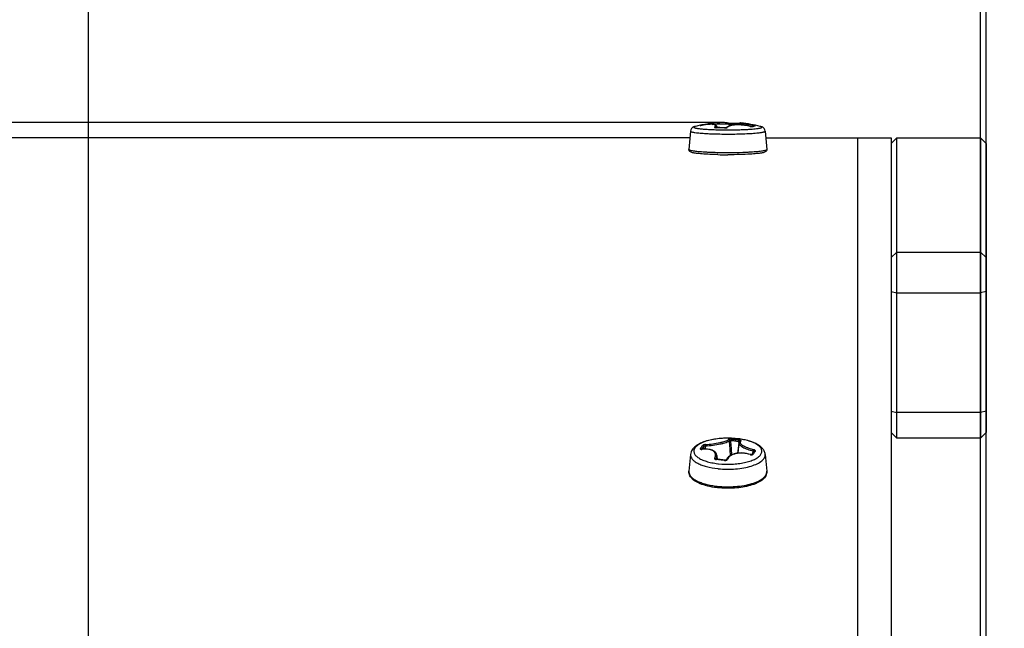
# Model space of a CAD drawing. Header units: millimetres. Extents: x 0 to 420, y 0 to 297.
# Tile 304 of 514: x 267.63 to 276.43, y 249.69 to 255.13. Entities that reach past the tile are written whole.
import ezdxf

# ---------------------------------------------------------------- set-up
doc = ezdxf.new("R2010")
doc.units = ezdxf.units.MM
doc.header["$LTSCALE"] = 23.1
doc.layers.get('0').update_dxf_attribs({"linetype": 'CONTINUOUS'})
doc.layers.add('DIM_PILOTEES', color=7, linetype='CONTINUOUS')
doc.styles.get("Standard").update_dxf_attribs({"font": 'txt', "width": 0.7})
doc.dimstyles.new('DIMSTYLE_1', dxfattribs={"dimtxt": 2.5, "dimasz": 3.5, "dimexe": 2, "dimexo": 0, "dimtad": 1, "dimdec": 0, "dimlfac": 10, "dimdsep": 46, "dimtxsty": 'Standard', "dimblk": '_FILLED', "dimblk1": '_FILLED', "dimblk2": '_FILLED', "dimcen": 0.09, "dimazin": 2, "dimtp": 1.2, "dimtm": 1.2, "dimtfac": 1, "dimtdec": 0, "dimtofl": 0, "dimtmove": 0, "dimatfit": 3, "dimldrblk": '_FILLED', "dimfxl": 0, "dimtolj": 1, "dimarcsym": 0})
doc.dimstyles.new('DIMSTYLE_3', dxfattribs={"dimtxt": 2.5, "dimasz": 3.5, "dimexe": 2, "dimexo": 0, "dimtad": 1, "dimdec": 0, "dimlfac": 10, "dimdsep": 46, "dimtxsty": 'Standard', "dimblk": '_FILLED', "dimblk1": '_FILLED', "dimblk2": '_FILLED', "dimcen": 0.09, "dimazin": 2, "dimtp": 0.3, "dimtm": 0.3, "dimtfac": 1, "dimtdec": 0, "dimtofl": 0, "dimtmove": 0, "dimatfit": 3, "dimldrblk": '_FILLED', "dimfxl": 0, "dimtolj": 1, "dimarcsym": 0})
doc.dimstyles.new('DIMSTYLE_4', dxfattribs={"dimtxt": 2.5, "dimasz": 3.5, "dimexe": 2, "dimexo": 0, "dimtad": 1, "dimdec": 0, "dimlfac": 10, "dimdsep": 46, "dimtxsty": 'Standard', "dimblk": '_FILLED', "dimblk1": '_FILLED', "dimblk2": '_FILLED', "dimcen": 0.09, "dimazin": 2, "dimtp": 0.8, "dimtm": 0.8, "dimtfac": 1, "dimtdec": 0, "dimtofl": 0, "dimtmove": 0, "dimatfit": 3, "dimldrblk": '_FILLED', "dimfxl": 0, "dimtolj": 1, "dimarcsym": 0})

# ---------------------------------------------------------------- blocks, each defined once
blk = doc.blocks.new('_FILLED')
at = {"color": 0, "linetype": 'ByBlock'}
blk.add_solid([(0, 0), (-1, 0.1429), (-1, -0.1429)], dxfattribs=at)
blk = doc.blocks.new('*D1')
at = {"layer": 'DIM_PILOTEES', "color": 2, "linetype": 'Continuous'}
for p, q in [((273.9153, 254.2086), (213.2201, 254.2086)), ((215.2201, 254.2086), (215.2201, 191.8279)), ((215.2201, 129.4471), (215.2201, 191.8279)), ((273.9407, 129.4471), (213.2201, 129.4471))]:
    blk.add_line(p, q, dxfattribs=at)
at = {"layer": 'DIM_PILOTEES', "color": 2, "linetype": 'Continuous', "xscale": 3.5, "yscale": 3.5, "zscale": 3.5}
for p, rotation in [((215.2201, 254.2086), 90), ((215.2201, 129.4471), 270)]:
    blk.add_blockref('_FILLED', p, dxfattribs=dict(at, rotation=rotation))
at = {"layer": 'DIM_PILOTEES', "color": 2, "linetype": 'Continuous', "insert": (212.0951, 191.6644), "char_height": 2.5, "width": 10.982143, "attachment_point": 2, "rotation": 90, "line_spacing_factor": 0.9}
blk.add_mtext('{\\ftxt;\\W0.0001;\\H0.0001;\\~}{\\ftxt;\\W2.9285714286;\\H2.5; }{\\ftxt;\\W0.0001;\\H0.0001;\\~}', dxfattribs=at)
blk = doc.blocks.new('*D3')
at = {"layer": 'DIM_PILOTEES', "color": 2, "linetype": 'Continuous'}
for p, q in [((268.2466, 226.4958), (268.2466, 267.8625)), ((276.2711, 203.1426), (276.2711, 267.8625)), ((268.2466, 265.8625), (257.526, 265.8625)), ((257.526, 265.8625), (272.2588, 265.8625)), ((283.7711, 265.8625), (272.2588, 265.8625)), ((276.2711, 265.8625), (283.7711, 265.8625))]:
    blk.add_line(p, q, dxfattribs=at)
at = {"layer": 'DIM_PILOTEES', "color": 2, "linetype": 'Continuous', "xscale": 3.5, "yscale": 3.5, "zscale": 3.5}
blk.add_blockref('_FILLED', (268.2466, 265.8625), dxfattribs=at)
at = {"layer": 'DIM_PILOTEES', "color": 2, "linetype": 'Continuous', "xscale": 3.5, "yscale": 3.5, "zscale": 3.5, "rotation": 180}
blk.add_blockref('_FILLED', (276.2711, 265.8625), dxfattribs=at)
at = {"layer": 'DIM_PILOTEES', "color": 2, "linetype": 'Continuous', "insert": (261.4546, 268.9875), "char_height": 2.5, "width": 5.892857, "attachment_point": 3, "line_spacing_factor": 0.9}
blk.add_mtext('{\\ftxt;\\W0.0001;\\H0.0001;\\~}{\\ftxt;\\W1.5714285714;\\H2.5; }{\\ftxt;\\W0.0001;\\H0.0001;\\~}', dxfattribs=at)
blk = doc.blocks.new('*D9')
at = {"layer": 'DIM_PILOTEES', "color": 2, "linetype": 'Continuous'}
for p, q in [((226.3883, 206.1532), (226.3883, 279.9641)), ((276.2211, 241.5579), (276.2211, 279.9641)), ((226.3883, 277.9641), (251.3047, 277.9641)), ((276.2211, 277.9641), (251.3047, 277.9641))]:
    blk.add_line(p, q, dxfattribs=at)
at = {"layer": 'DIM_PILOTEES', "color": 2, "linetype": 'Continuous', "xscale": 3.5, "yscale": 3.5, "zscale": 3.5, "rotation": 180}
blk.add_blockref('_FILLED', (226.3883, 277.9641), dxfattribs=at)
at = {"layer": 'DIM_PILOTEES', "color": 2, "linetype": 'Continuous', "xscale": 3.5, "yscale": 3.5, "zscale": 3.5}
blk.add_blockref('_FILLED', (276.2211, 277.9641), dxfattribs=at)
at = {"layer": 'DIM_PILOTEES', "color": 2, "linetype": 'Continuous', "insert": (253.158, 281.0891), "char_height": 2.5, "width": 8.839286, "attachment_point": 2, "line_spacing_factor": 0.9}
blk.add_mtext('{\\ftxt;\\W0.0001;\\H0.0001;\\~}{\\ftxt;\\W2.3571428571;\\H2.5; }{\\ftxt;\\W0.0001;\\H0.0001;\\~}', dxfattribs=at)

msp = doc.modelspace()

# ---------------------------------------------------------------- linework, layer by layer
at = {"color": 7, "linetype": 'Continuous'}
for p, q in [((273.6273, 254.1329), (273.613, 253.9695)), ((273.7202, 254.1832), (273.7273, 254.1843)), ((273.7301, 254.1848), (273.7302, 254.1848)), ((273.7364, 254.1893), (273.7332, 254.1888)), ((273.8574, 254.1632), (273.8582, 254.1636)), ((273.8582, 254.1632), (273.8575, 254.1632)), ((273.8639, 254.1637), (273.8582, 254.1636)), ((273.8629, 254.1728), (273.8629, 254.1729)), ((273.8629, 254.1729), (273.8639, 254.1637)), ((273.8952, 254.163), (273.8945, 254.163)), ((273.9315, 254.1616), (273.9323, 254.162)), ((273.9527, 254.1665), (273.9502, 254.1638)), ((273.9504, 254.1639), (273.9502, 254.1638)), ((273.9693, 254.202), (273.9692, 254.202)), ((273.9698, 254.2017), (273.9698, 254.2017)), ((273.9761, 254.1789), (273.9749, 254.1937)), ((273.9883, 254.1823), (273.9876, 254.1909)), ((274.0591, 254.1956), (274.0583, 254.1879)), ((274.16, 254.1751), (274.1606, 254.1752)), ((274.1785, 254.1724), (274.1815, 254.1723)), ((274.181, 254.1727), (274.1798, 254.1726)), ((274.1839, 254.1738), (274.181, 254.1727)), ((274.1812, 254.1727), (274.181, 254.1727)), ((274.2948, 254.1329), (274.3091, 253.9695)), ((273.622, 254.072), (248.8601, 254.072)), ((273.8698, 254.1072), (273.8702, 254.1072)), ((274.3001, 254.072), (275.4211, 254.072)), ((275.1211, 254.072), (275.1211, 175.172)), ((275.4211, 254.072), (275.4211, 175.172)), ((275.4211, 254.0219), (275.4711, 254.0719)), ((275.4711, 251.3895), (275.4711, 254.0719)), ((275.4711, 254.0719), (276.2211, 254.0719)), ((276.2211, 254.0719), (276.2211, 251.3895)), ((276.2711, 254.0219), (276.2211, 254.0719)), ((273.7559, 253.947), (273.7564, 253.947)), ((273.7563, 253.947), (273.7605, 253.9467)), ((274.1657, 253.947), (274.1662, 253.947)), ((276.2711, 254.0219), (276.2711, 251.4394)), ((273.9667, 253.9215), (273.961, 253.9215)), ((275.4211, 253.0027), (275.4711, 253.0514)), ((275.4711, 253.0514), (276.2211, 253.0514)), ((276.2711, 253.0027), (276.2211, 253.0514)), ((275.4211, 252.7008), (275.4711, 252.6891)), ((275.4711, 252.6891), (276.2211, 252.6891)), ((276.2711, 252.7008), (276.2211, 252.6891)), ((275.4211, 251.6312), (275.4711, 251.6195)), ((276.2211, 251.6195), (275.4711, 251.6195)), ((276.2711, 251.6312), (276.2211, 251.6195)), ((275.4211, 251.4395), (275.4711, 251.3895)), ((275.4211, 251.4394), (275.4711, 251.3894)), ((276.2211, 251.3895), (275.4711, 251.3895)), ((276.2711, 251.4395), (276.2211, 251.3895)), ((276.2711, 251.4394), (276.2211, 251.3894)), ((273.7493, 251.292), (273.7476, 251.3156)), ((273.7623, 251.2921), (273.7603, 251.3214)), ((273.7623, 251.2921), (273.7603, 251.3214)), ((274.0592, 251.3456), (274.049, 251.2555)), ((274.0591, 251.3454), (274.0611, 251.359)), ((274.0592, 251.3456), (274.0592, 251.3454)), ((274.0658, 251.3585), (274.0611, 251.359)), ((273.6275, 251.2451), (273.6132, 251.0939)), ((273.7291, 251.2908), (273.7298, 251.2918)), ((273.8627, 251.2361), (273.8668, 251.2003)), ((274.1791, 251.2473), (274.1764, 251.2435)), ((274.1857, 251.2565), (274.1881, 251.2751)), ((274.2946, 251.2451), (274.3089, 251.0939)), ((273.8539, 251.2036), (273.8535, 251.2023)), ((273.8542, 251.202), (273.8539, 251.2036))]:
    msp.add_line(p, q, dxfattribs=at)
for points in [[(273.9698, 254.2017), (273.966, 254.2033), (273.9608, 254.2049), (273.9548, 254.2061), (273.948, 254.2071), (273.9403, 254.2078), (273.9317, 254.2083), (273.9222, 254.2085), (273.912, 254.2086), (273.9011, 254.2084), (273.8895, 254.208), (273.8775, 254.2074), (273.8651, 254.2065), (273.8524, 254.2055), (273.8394, 254.2043), (273.8263, 254.2029), (273.813, 254.2013), (273.7997, 254.1996), (273.7864, 254.1977), (273.7732, 254.1956), (273.7364, 254.1893)], [(273.7302, 254.1848), (273.7283, 254.1845), (273.7269, 254.1842), (273.7256, 254.184), (273.7243, 254.1838), (273.7231, 254.1836), (273.722, 254.1835), (273.721, 254.1834), (273.7201, 254.1832), (273.7194, 254.1832), (273.7187, 254.1831), (273.7182, 254.183), (273.7178, 254.183), (273.7175, 254.183), (273.7175, 254.183)], [(273.8629, 254.1728), (273.8621, 254.1765), (273.8604, 254.18), (273.8578, 254.1832), (273.8546, 254.1857), (273.851, 254.1877), (273.8469, 254.1894), (273.8422, 254.1907), (273.8369, 254.1917), (273.831, 254.1925), (273.8243, 254.1931), (273.8169, 254.1934), (273.8087, 254.1934), (273.7997, 254.1931), (273.7898, 254.1926), (273.7791, 254.1917), (273.7676, 254.1904), (273.7553, 254.1888), (273.7422, 254.1869), (273.7302, 254.1848)], [(273.8582, 254.1636), (273.857, 254.1636), (273.8554, 254.1637), (273.8539, 254.1637), (273.8526, 254.1639), (273.8515, 254.164), (273.8506, 254.1642), (273.85, 254.1643), (273.8496, 254.1644)], [(273.8904, 254.1635), (273.8836, 254.1636), (273.8768, 254.1637), (273.87, 254.1637), (273.8639, 254.1637)], [(273.9323, 254.162), (273.9275, 254.1622), (273.9207, 254.1625), (273.9139, 254.1628), (273.907, 254.1631), (273.9002, 254.1633), (273.8904, 254.1635)], [(273.9502, 254.1638), (273.9501, 254.1638), (273.9495, 254.1636), (273.9486, 254.1633), (273.9475, 254.163), (273.9461, 254.1627), (273.9445, 254.1625), (273.9426, 254.1622), (273.9406, 254.162), (273.9385, 254.1619), (273.9363, 254.1619), (273.9341, 254.1619), (273.9323, 254.162)], [(274.0693, 254.1876), (274.0564, 254.188), (274.0439, 254.188), (274.0317, 254.1877), (274.02, 254.187), (274.0089, 254.1858), (273.9984, 254.1843), (273.9886, 254.1824), (273.9796, 254.1801), (273.9714, 254.1773), (273.9641, 254.1741), (273.9579, 254.1705), (273.9527, 254.1665)], [(273.9899, 254.2006), (273.9883, 254.2006), (273.9867, 254.2007), (273.9852, 254.2007), (273.9837, 254.2007), (273.9822, 254.2008), (273.9807, 254.2008), (273.9794, 254.2009), (273.978, 254.201), (273.9768, 254.2011), (273.9756, 254.2011), (273.9745, 254.2012), (273.9735, 254.2014), (273.9725, 254.2015), (273.9717, 254.2016), (273.9709, 254.2017), (273.9703, 254.2018), (273.9697, 254.2019), (273.9693, 254.202)], [(274.0273, 254.2004), (274.0223, 254.2005), (274.0155, 254.2006), (274.0087, 254.2007), (274.0019, 254.2007), (273.995, 254.2007), (273.9899, 254.2006)], [(274.0603, 254.1992), (274.0594, 254.1993), (274.0526, 254.1996), (274.0458, 254.1999), (274.0389, 254.2001), (274.0321, 254.2003), (274.0273, 254.2004)], [(274.061, 254.2005), (274.0601, 254.1988), (274.0594, 254.197), (274.0591, 254.1956)], [(274.0794, 254.2047), (274.0784, 254.2048), (274.0773, 254.2049), (274.0762, 254.205), (274.0752, 254.2051), (274.0742, 254.2051), (274.0733, 254.2052), (274.0724, 254.2052), (274.0716, 254.2052), (274.0708, 254.2052), (274.07, 254.2051), (274.0692, 254.205), (274.0683, 254.2049), (274.0673, 254.2047), (274.0663, 254.2044), (274.065, 254.2039), (274.0637, 254.2031), (274.0623, 254.202), (274.061, 254.2005)], [(274.1606, 254.1752), (274.1494, 254.1776), (274.136, 254.1801), (274.1226, 254.1823), (274.1092, 254.1842), (274.0958, 254.1857), (274.0824, 254.1868), (274.0693, 254.1876)], [(274.1798, 254.1726), (274.179, 254.1726), (274.1779, 254.1727), (274.1768, 254.1727), (274.1754, 254.1728), (274.174, 254.1729), (274.1725, 254.1731), (274.1708, 254.1733), (274.1691, 254.1736), (274.1673, 254.1738), (274.1654, 254.1742), (274.1635, 254.1745), (274.1617, 254.1749), (274.1606, 254.1752)], [(274.2032, 254.1789), (274.1999, 254.1782), (274.1959, 254.1774), (274.1919, 254.1763), (274.1879, 254.1751), (274.1839, 254.1738)], [(274.0726, 251.3636), (274.0688, 251.3611), (274.065, 251.3577), (274.062, 251.3537), (274.06, 251.3493), (274.0592, 251.3454)], [(273.731, 251.2909), (273.73, 251.2908), (273.7285, 251.2908), (273.7271, 251.2908), (273.726, 251.2908), (273.725, 251.2909), (273.7242, 251.291), (273.7237, 251.2912), (273.7234, 251.2912)], [(273.8627, 251.2361), (273.8625, 251.2379), (273.8609, 251.2447), (273.8582, 251.2513), (273.8545, 251.2575), (273.8498, 251.2634), (273.844, 251.2688), (273.8373, 251.2737), (273.8296, 251.2781), (273.821, 251.2819), (273.8116, 251.2852), (273.8015, 251.2878), (273.7907, 251.2898), (273.7793, 251.2913), (273.7674, 251.2921), (273.755, 251.2922), (273.7423, 251.2918), (273.731, 251.2909)], [(274.054, 251.2562), (274.0411, 251.2545), (274.0287, 251.2522), (274.0168, 251.2491), (274.0056, 251.2454), (273.995, 251.2409), (273.9852, 251.2359), (273.9763, 251.2302), (273.9683, 251.2238), (273.9613, 251.217), (273.9554, 251.2097), (273.9507, 251.2021), (273.9478, 251.1958)], [(274.1629, 251.2439), (274.1499, 251.2478), (274.1362, 251.2511), (274.1224, 251.2537), (274.1085, 251.2557), (274.0946, 251.2569), (274.0809, 251.2574), (274.0673, 251.2571), (274.054, 251.2562)], [(274.1767, 251.2436), (274.1763, 251.2434), (274.1756, 251.2432), (274.1746, 251.243), (274.1734, 251.2429), (274.172, 251.2428), (274.1703, 251.2428), (274.1686, 251.2429), (274.1667, 251.2431), (274.1648, 251.2435), (274.1629, 251.2439)], [(274.1766, 251.2435), (274.1767, 251.2436), (274.1768, 251.2436), (274.1767, 251.2436)], [(274.197, 251.2713), (274.1939, 251.2674), (274.1902, 251.2625), (274.1865, 251.2576), (274.1828, 251.2525), (274.1791, 251.2473)], [(273.8591, 251.2009), (273.8577, 251.2011), (273.8563, 251.2013), (273.8552, 251.2016), (273.8543, 251.2019), (273.8536, 251.2022), (273.8531, 251.2025)], [(273.8913, 251.198), (273.8845, 251.1987), (273.8777, 251.1993), (273.8709, 251.1999), (273.8591, 251.2009)], [(273.9331, 251.1929), (273.9283, 251.1936), (273.9215, 251.1945), (273.9147, 251.1953), (273.9079, 251.1961), (273.9011, 251.1969), (273.8913, 251.198)], [(273.9478, 251.1958), (273.9478, 251.1958), (273.9475, 251.1955), (273.9469, 251.1951), (273.9461, 251.1946), (273.945, 251.1941), (273.9436, 251.1937), (273.942, 251.1932), (273.9402, 251.1929), (273.9384, 251.1927), (273.9365, 251.1927), (273.9346, 251.1928), (273.9331, 251.1929)]]:
    msp.add_lwpolyline(points, dxfattribs=at)
for centre, radius, start, end in [((273.9611, 253.0105), 1.2001, 101.73602, 103.9687), ((273.7536, 254.0881), 0.1027, 109.41287, 111.96422), ((273.9611, 253.0106), 1.2, 100.94403, 101.73591), ((273.752, 254.0929), 0.0977, 103.31891, 109.42749), ((273.6773, 254.4801), 0.3, 279.60092, 280.12828), ((273.7512, 254.0961), 0.0944, 100.94618, 103.29146), ((273.8565, 254.2228), 0.0596, 266.21737, 269.35761), ((273.8567, 254.2328), 0.0696, 269.30129, 270.61134), ((273.8693, 253.0404), 1.1229, 88.71422, 90.56475), ((273.9535, 257.497), 3.3532, 268.50276, 268.71547), ((273.8691, 253.0346), 1.1286, 86.8316, 88.6747), ((273.9354, 254.2318), 0.0704, 266.84001, 268.18866), ((273.9355, 254.2353), 0.0738, 268.18528, 269.5537), ((273.9998, 253.0934), 1.0976, 88.71522, 90.63339), ((273.9998, 253.0942), 1.0968, 86.93092, 88.71468), ((273.9608, 253.009), 1.2016, 76.03666, 84.33426), ((274.1855, 254.2861), 0.1139, 257.055, 257.74061), ((274.1866, 254.2911), 0.119, 257.73945, 258.44585), ((274.1813, 254.2038), 0.0315, 270.42444, 272.72783), ((274.2228, 254.0833), 0.0967, 102.02854, 103.28607), ((274.2223, 254.0855), 0.0945, 99.38764, 102.02957), ((273.9083, 256.5963), 2.6537, 266.80581, 267.57126), ((273.9406, 257.349), 3.4071, 267.56591, 268.75142), ((274.0086, 256.7017), 2.7592, 272.44292, 273.15828), ((274.0288, 256.3225), 2.3795, 273.17762, 273.30268), ((273.9608, 257.9768), 4.0552, 268.73549, 270.00354), ((258.5575, 250.0718), 15.4718, 4.31517, 4.803), ((258.8948, 250.1257), 15.1438, 4.22729, 4.70155), ((273.8998, 250.2129), 1.1574, 83.82233, 85.64909), ((273.902, 250.2158), 1.167, 83.82186, 85.64845), ((273.8989, 250.2042), 1.1661, 82.00409, 83.82178), ((273.9011, 250.2071), 1.1757, 82.00469, 83.82224), ((273.9665, 250.6705), 0.7186, 83.70298, 83.82322), ((288.2492, 249.3099), 14.3354, 171.83677, 172.20087), ((273.7257, 251.3342), 0.0443, 270.31749, 273.94569), ((273.7255, 251.3377), 0.0478, 273.90154, 275.512), ((273.7581, 250.9995), 0.2919, 95.30675, 95.50977), ((274.173, 251.2841), 0.0426, 252.28886, 254.15688), ((274.1734, 251.2855), 0.0441, 254.16436, 258.17108), ((274.1822, 251.2383), 0.00771, 136.61864, 141.88805), ((273.8593, 251.2277), 0.0284, 257.57643, 259.66269), ((273.8599, 251.231), 0.0318, 259.72496, 265.56316), ((273.7573, 249.9288), 1.2744, 83.82186, 85.49315), ((273.9551, 251.8707), 0.7138, 263.24581, 263.82403), ((273.7556, 249.9132), 1.2901, 82.16342, 83.82107), ((273.9538, 251.193), 0.00659, 154.71801, 158.3936), ((273.6642, 251.0891), 0.0512, 174.58674, 180.95626), ((273.9558, 251.9088), 0.7958, 263.82369, 264.26099)]:
    msp.add_arc(centre, radius, start, end, dxfattribs=at)
for points, knots in [([(273.6273, 254.1329), (273.6271, 254.1309), (273.6315, 254.1282), (273.6371, 254.1262), (273.6447, 254.1241), (273.6542, 254.1222), (273.6709, 254.1194), (273.6964, 254.1164), (273.732, 254.1133), (273.7737, 254.1106), (273.8203, 254.1085), (273.8529, 254.1076), (273.8698, 254.1072)], [0, 0, 0, 0, 0.023922, 0.04709, 0.078476, 0.118086, 0.165764, 0.28421, 0.430954, 0.602223, 0.79357, 1, 1, 1, 1]), ([(273.6714, 254.1751), (273.6677, 254.1742), (273.6601, 254.172), (273.6472, 254.1663), (273.6333, 254.1542), (273.628, 254.1406), (273.6273, 254.1329)], [0, 0, 0, 0, 0.172236, 0.366553, 0.644524, 1, 1, 1, 1]), ([(273.6714, 254.1751), (273.6688, 254.1745), (273.6645, 254.1732), (273.6596, 254.1712), (273.6569, 254.1689), (273.6571, 254.1668), (273.6581, 254.1656), (273.6597, 254.1645), (273.6632, 254.1628), (273.6694, 254.1608), (273.6789, 254.1587), (273.6911, 254.1566), (273.7058, 254.1546), (273.7229, 254.1527), (273.7423, 254.151), (273.7722, 254.1488), (273.8136, 254.1465), (273.8478, 254.1453), (273.8659, 254.1449)], [0, 0, 0, 0, 0.034765, 0.058046, 0.071302, 0.076474, 0.082807, 0.091362, 0.102575, 0.133535, 0.176124, 0.230171, 0.295273, 0.370876, 0.456299, 0.550745, 0.763099, 1, 1, 1, 1]), ([(273.7152, 254.1834), (273.7149, 254.1833), (273.714, 254.1829), (273.7158, 254.1826), (273.7173, 254.1829), (273.7192, 254.1831), (273.7202, 254.1832)], [0, 0, 0, 0, 0.131582, 0.230299, 0.524452, 1, 1, 1, 1]), ([(273.8436, 254.1687), (273.8452, 254.1699), (273.8479, 254.1724), (273.8509, 254.1763), (273.8524, 254.1801), (273.8518, 254.1838), (273.8491, 254.1868), (273.8449, 254.1891), (273.8391, 254.1909), (273.8284, 254.1928), (273.8115, 254.1936), (273.7877, 254.1926), (273.7599, 254.1897), (273.7403, 254.1866), (273.7301, 254.1848)], [0, 0, 0, 0, 0.043102, 0.077053, 0.103486, 0.126399, 0.151828, 0.184449, 0.226429, 0.278488, 0.412397, 0.582315, 0.781081, 1, 1, 1, 1]), ([(273.762, 254.1937), (273.7614, 254.1936), (273.7603, 254.1921), (273.7602, 254.1905), (273.7601, 254.1895)], [0, 0, 0, 0, 0.367031, 1, 1, 1, 1]), ([(273.8258, 254.193), (273.8428, 254.1948), (273.8748, 254.1976), (273.9131, 254.1992), (273.9394, 254.1989), (273.9545, 254.1981), (273.9661, 254.1965), (273.9725, 254.1948), (273.9749, 254.1937)], [0, 0, 0, 0, 0.343216, 0.643025, 0.76659, 0.868415, 0.946466, 1, 1, 1, 1]), ([(273.8436, 254.1687), (273.8431, 254.1682), (273.842, 254.1668), (273.8443, 254.1647), (273.8478, 254.1639), (273.8508, 254.1635), (273.8526, 254.1633)], [0, 0, 0, 0, 0.158503, 0.314496, 0.595118, 1, 1, 1, 1]), ([(273.8436, 254.1687), (273.8453, 254.1687), (273.8487, 254.1678), (273.8513, 254.1653), (273.8523, 254.1639)], [0, 0, 0, 0, 0.491835, 1, 1, 1, 1]), ([(273.8583, 254.1636), (273.8591, 254.1644), (273.8614, 254.167), (273.8631, 254.1704), (273.8629, 254.1728)], [0, 0, 0, 0, 0.314759, 1, 1, 1, 1]), ([(273.8702, 254.1072), (273.8956, 254.1066), (273.9466, 254.106), (274.0222, 254.1064), (274.0945, 254.1082), (274.1597, 254.1111), (274.2144, 254.1151), (274.2518, 254.1193), (274.2743, 254.1234), (274.2842, 254.1259), (274.2899, 254.1281), (274.293, 254.1297), (274.2949, 254.1317), (274.2948, 254.1329)], [0, 0, 0, 0, 0.177825, 0.357508, 0.529519, 0.684698, 0.814842, 0.913164, 0.948801, 0.974895, 0.984353, 0.991499, 1, 1, 1, 1]), ([(273.8783, 254.1446), (273.9052, 254.144), (273.9592, 254.1434), (274.026, 254.144), (274.0781, 254.1454), (274.1145, 254.1469), (274.1481, 254.1487), (274.1783, 254.1508), (274.2045, 254.1532), (274.2237, 254.1555), (274.2367, 254.1576), (274.2447, 254.159), (274.2514, 254.1605), (274.2567, 254.1621), (274.2608, 254.1636), (274.2635, 254.1651), (274.2652, 254.1669), (274.265, 254.169), (274.2631, 254.1707), (274.2585, 254.1731), (274.254, 254.1743), (274.2507, 254.1751)], [0, 0, 0, 0, 0.19871, 0.39781, 0.493024, 0.583031, 0.666212, 0.741082, 0.806313, 0.860765, 0.883658, 0.903534, 0.920332, 0.934011, 0.944589, 0.952183, 0.957236, 0.961239, 0.966655, 0.974731, 1, 1, 1, 1]), ([(273.9349, 254.1615), (273.9361, 254.1614), (273.9406, 254.1615), (273.9451, 254.162), (273.9484, 254.1626)], [0, 0, 0, 0, 0.261418, 1, 1, 1, 1]), ([(273.9484, 254.1626), (273.9502, 254.163), (273.9532, 254.1638), (273.9561, 254.1652), (273.9569, 254.1661)], [0, 0, 0, 0, 0.610923, 1, 1, 1, 1]), ([(274.16, 254.1751), (274.1388, 254.18), (274.0966, 254.1867), (274.0449, 254.1888), (274.0075, 254.1858), (273.9853, 254.1815), (273.9684, 254.1755), (273.9597, 254.1695), (273.9569, 254.1661)], [0, 0, 0, 0, 0.3128, 0.613072, 0.742655, 0.851595, 0.937126, 1, 1, 1, 1]), ([(273.9698, 254.2017), (273.9713, 254.2009), (273.9738, 254.1986), (273.9748, 254.1953), (273.9749, 254.1937)], [0, 0, 0, 0, 0.496822, 1, 1, 1, 1]), ([(273.9876, 254.1909), (273.9863, 254.191), (273.9836, 254.1913), (273.9799, 254.1919), (273.977, 254.1927), (273.9754, 254.1933), (273.9749, 254.1937)], [0, 0, 0, 0, 0.315531, 0.615712, 0.855533, 1, 1, 1, 1]), ([(273.9902, 254.2007), (273.9898, 254.2006), (273.9889, 254.1996), (273.9879, 254.1964), (273.9876, 254.1932), (273.9876, 254.1909)], [0, 0, 0, 0, 0.120057, 0.336814, 1, 1, 1, 1]), ([(274.0591, 254.1956), (274.0592, 254.1958), (274.0603, 254.1961), (274.0619, 254.1961), (274.0649, 254.196), (274.0689, 254.1956), (274.0741, 254.195), (274.083, 254.1938), (274.0966, 254.1917), (274.1155, 254.1885), (274.1373, 254.1845), (274.1615, 254.1799), (274.1783, 254.1766), (274.187, 254.1748)], [0, 0, 0, 0, 0.005674, 0.019451, 0.042032, 0.073415, 0.113436, 0.161831, 0.282289, 0.431185, 0.603974, 0.795441, 1, 1, 1, 1]), ([(274.0794, 254.2047), (274.0854, 254.2041), (274.1001, 254.202), (274.1377, 254.1954), (274.1692, 254.189), (274.192, 254.1841)], [0, 0, 0, 0, 0.15802, 0.388417, 1, 1, 1, 1]), ([(274.1628, 254.1745), (274.1641, 254.1742), (274.1693, 254.1733), (274.1746, 254.1726), (274.1785, 254.1724)], [0, 0, 0, 0, 0.263749, 1, 1, 1, 1]), ([(274.1828, 254.1723), (274.1831, 254.1724), (274.1842, 254.1724), (274.1853, 254.1726), (274.186, 254.1728)], [0, 0, 0, 0, 0.313083, 1, 1, 1, 1]), ([(274.2006, 254.1774), (274.1994, 254.1772), (274.1944, 254.1759), (274.1896, 254.1743), (274.186, 254.1728)], [0, 0, 0, 0, 0.244462, 1, 1, 1, 1]), ([(274.192, 254.1841), (274.1917, 254.184), (274.1909, 254.183), (274.19, 254.1812), (274.1891, 254.1785), (274.1885, 254.1764), (274.1883, 254.1752)], [0, 0, 0, 0, 0.117658, 0.338229, 0.644092, 1, 1, 1, 1]), ([(274.2069, 254.1787), (274.2072, 254.1788), (274.2078, 254.1788), (274.2075, 254.1795), (274.2071, 254.1797), (274.2062, 254.1802), (274.2046, 254.1808), (274.2023, 254.1816), (274.198, 254.1828), (274.1945, 254.1836), (274.192, 254.1841)], [0, 0, 0, 0, 0.043348, 0.069204, 0.095505, 0.1326, 0.23891, 0.385134, 0.565713, 1, 1, 1, 1]), ([(274.2948, 254.1329), (274.2941, 254.1406), (274.2889, 254.1542), (274.2749, 254.1663), (274.262, 254.172), (274.2544, 254.1742), (274.2507, 254.1751)], [0, 0, 0, 0, 0.35548, 0.63345, 0.827764, 1, 1, 1, 1]), ([(273.7609, 253.9269), (273.7509, 253.9275), (273.732, 253.9288), (273.7053, 253.9311), (273.6821, 253.9336), (273.6625, 253.9363), (273.6464, 253.9394), (273.6327, 253.9431), (273.6217, 253.9486), (273.6141, 253.9579), (273.6126, 253.9655), (273.613, 253.9695)], [0, 0, 0, 0, 0.182673, 0.346142, 0.48855, 0.608734, 0.706874, 0.786807, 0.867222, 0.92591, 1, 1, 1, 1]), ([(273.613, 253.9695), (273.6128, 253.9682), (273.615, 253.9661), (273.6183, 253.9644), (273.6246, 253.962), (273.6353, 253.9594), (273.6598, 253.9551), (273.7005, 253.9507), (273.7358, 253.9482), (273.7559, 253.947)], [0, 0, 0, 0, 0.02667, 0.049316, 0.079351, 0.162294, 0.275575, 0.587779, 1, 1, 1, 1]), ([(273.8663, 253.9427), (273.9106, 253.9417), (273.9972, 253.9412), (274.0839, 253.9432), (274.1262, 253.945)], [0, 0, 0, 0, 0.510634, 1, 1, 1, 1]), ([(274.3091, 253.9695), (274.3095, 253.9655), (274.308, 253.9579), (274.3004, 253.9486), (274.2894, 253.9431), (274.2757, 253.9394), (274.2597, 253.9363), (274.2401, 253.9336), (274.2168, 253.9311), (274.1901, 253.9288), (274.1712, 253.9275), (274.1612, 253.9269)], [0, 0, 0, 0, 0.074035, 0.132781, 0.213212, 0.293149, 0.391288, 0.511465, 0.653866, 0.817331, 1, 1, 1, 1]), ([(274.1662, 253.947), (274.1863, 253.9482), (274.2216, 253.9507), (274.2623, 253.9551), (274.2868, 253.9594), (274.2976, 253.962), (274.3038, 253.9644), (274.3071, 253.9661), (274.3093, 253.9682), (274.3091, 253.9695)], [0, 0, 0, 0, 0.412221, 0.724425, 0.837706, 0.920649, 0.950683, 0.973329, 1, 1, 1, 1]), ([(273.8713, 253.9225), (273.8615, 253.9227), (273.8247, 253.9237), (273.7879, 253.9253), (273.7609, 253.9269)], [0, 0, 0, 0, 0.266126, 1, 1, 1, 1]), ([(274.1612, 253.9269), (274.1306, 253.925), (274.0658, 253.9225), (274.0009, 253.9216), (273.9667, 253.9215)], [0, 0, 0, 0, 0.472799, 1, 1, 1, 1]), ([(274.0453, 251.3853), (274.0218, 251.3878), (273.9742, 251.3907), (273.9035, 251.3888), (273.8355, 251.3807), (273.7733, 251.3669), (273.719, 251.3475), (273.6742, 251.3223), (273.6455, 251.2941), (273.6316, 251.2672), (273.6282, 251.2525), (273.6275, 251.2451)], [0, 0, 0, 0, 0.149894, 0.300942, 0.446968, 0.582484, 0.70373, 0.81014, 0.90608, 0.952934, 1, 1, 1, 1]), ([(274.0438, 251.385), (274.0049, 251.3892), (273.9462, 251.3909), (273.8696, 251.3848), (273.8157, 251.3761), (273.7672, 251.3636), (273.7258, 251.3479), (273.693, 251.3294), (273.6695, 251.3087), (273.6584, 251.2885), (273.6565, 251.2725), (273.6588, 251.2565), (273.6703, 251.2364), (273.6942, 251.2158), (273.7275, 251.1974), (273.7692, 251.1818), (273.818, 251.1696), (273.8529, 251.1641), (273.8712, 251.1619)], [0, 0, 0, 0, 0.17119, 0.255825, 0.336154, 0.409727, 0.474544, 0.529312, 0.573897, 0.610201, 0.626825, 0.643488, 0.680081, 0.725102, 0.780333, 0.84557, 0.919466, 1, 1, 1, 1]), ([(273.7152, 251.2967), (273.7169, 251.2992), (273.7236, 251.3089), (273.7306, 251.3182), (273.7361, 251.325)], [0, 0, 0, 0, 0.259103, 1, 1, 1, 1]), ([(273.7298, 251.2918), (273.7312, 251.2939), (273.7369, 251.302), (273.7429, 251.3099), (273.7476, 251.3156)], [0, 0, 0, 0, 0.257837, 1, 1, 1, 1]), ([(273.7621, 251.3334), (273.7567, 251.3331), (273.7491, 251.3317), (273.7405, 251.3283), (273.7371, 251.3262), (273.7361, 251.325)], [0, 0, 0, 0, 0.581669, 0.828725, 1, 1, 1, 1]), ([(273.7361, 251.325), (273.7388, 251.3252), (273.7444, 251.3234), (273.7473, 251.3182), (273.7476, 251.3156)], [0, 0, 0, 0, 0.500261, 1, 1, 1, 1]), ([(273.7603, 251.3214), (273.7577, 251.321), (273.7538, 251.3199), (273.7497, 251.3176), (273.748, 251.3163), (273.7476, 251.3156)], [0, 0, 0, 0, 0.569849, 0.818873, 1, 1, 1, 1]), ([(273.7621, 251.3334), (273.7616, 251.3329), (273.7608, 251.3313), (273.7599, 251.3273), (273.76, 251.3238), (273.7603, 251.3214)], [0, 0, 0, 0, 0.17341, 0.414482, 1, 1, 1, 1]), ([(273.7603, 251.3214), (273.7831, 251.3224), (273.8281, 251.3263), (273.8823, 251.335), (273.9215, 251.3444), (273.9448, 251.3515), (273.9623, 251.3587), (273.9717, 251.3643), (273.9749, 251.3673)], [0, 0, 0, 0, 0.308479, 0.611042, 0.743078, 0.854341, 0.940632, 1, 1, 1, 1]), ([(273.7621, 251.3334), (273.7836, 251.3346), (273.8262, 251.3387), (273.8775, 251.3472), (273.9146, 251.3559), (273.9367, 251.3625), (273.9532, 251.3691), (273.9622, 251.3741), (273.9652, 251.3769)], [0, 0, 0, 0, 0.308855, 0.611997, 0.744192, 0.855407, 0.941369, 1, 1, 1, 1]), ([(273.8783, 251.1611), (273.9174, 251.1568), (273.9765, 251.1551), (274.0536, 251.1614), (274.1077, 251.1703), (274.1563, 251.1829), (274.1976, 251.1988), (274.2303, 251.2175), (274.2535, 251.2385), (274.2641, 251.2589), (274.2656, 251.2749), (274.2628, 251.2911), (274.2504, 251.3112), (274.2257, 251.3318), (274.1915, 251.3501), (274.1489, 251.3655), (274.0993, 251.3775), (274.0638, 251.3828), (274.0453, 251.3848)], [0, 0, 0, 0, 0.170843, 0.255257, 0.335299, 0.408499, 0.472856, 0.527091, 0.571136, 0.607037, 0.623585, 0.640281, 0.677238, 0.722867, 0.77879, 0.844683, 0.919116, 1, 1, 1, 1]), ([(273.9906, 251.3794), (273.9879, 251.3796), (273.9825, 251.3798), (273.9751, 251.3795), (273.9694, 251.3786), (273.9661, 251.3777), (273.9652, 251.3769)], [0, 0, 0, 0, 0.31851, 0.620088, 0.8582, 1, 1, 1, 1]), ([(273.9652, 251.3769), (273.9676, 251.3768), (273.9725, 251.3746), (273.9748, 251.3697), (273.9749, 251.3673)], [0, 0, 0, 0, 0.499111, 1, 1, 1, 1]), ([(273.9876, 251.3669), (273.985, 251.3673), (273.9813, 251.3677), (273.9771, 251.3677), (273.9754, 251.3675), (273.9749, 251.3673)], [0, 0, 0, 0, 0.627033, 0.864186, 1, 1, 1, 1]), ([(273.9906, 251.3794), (273.9901, 251.3791), (273.9892, 251.3775), (273.988, 251.3734), (273.9876, 251.3696), (273.9876, 251.3669)], [0, 0, 0, 0, 0.145564, 0.384084, 1, 1, 1, 1]), ([(274.2946, 251.2451), (274.2936, 251.2555), (274.2876, 251.2761), (274.269, 251.3023), (274.2436, 251.324), (274.2006, 251.3492), (274.1339, 251.3721), (274.0764, 251.3819), (274.0453, 251.3853)], [0, 0, 0, 0, 0.102408, 0.205217, 0.312247, 0.428004, 0.693309, 1, 1, 1, 1]), ([(274.0592, 251.3454), (274.0586, 251.3392), (274.0661, 251.3286), (274.0793, 251.3182), (274.095, 251.3087), (274.1143, 251.2995), (274.1454, 251.2871), (274.1706, 251.2796), (274.1881, 251.2751)], [0, 0, 0, 0, 0.123811, 0.219854, 0.33997, 0.482013, 0.642406, 1, 1, 1, 1]), ([(274.0647, 251.3714), (274.0641, 251.3711), (274.0633, 251.3695), (274.0618, 251.3654), (274.0613, 251.3617), (274.0611, 251.359)], [0, 0, 0, 0, 0.145642, 0.385509, 1, 1, 1, 1]), ([(274.0785, 251.3646), (274.0789, 251.3648), (274.0795, 251.3652), (274.0796, 251.3665), (274.0786, 251.3675), (274.0761, 251.3689), (274.0713, 251.3703), (274.0671, 251.3711), (274.0647, 251.3714)], [0, 0, 0, 0, 0.067155, 0.11677, 0.183548, 0.28439, 0.58964, 1, 1, 1, 1]), ([(274.0743, 251.3616), (274.0722, 251.3598), (274.0688, 251.3544), (274.0712, 251.3464), (274.0753, 251.3407), (274.0823, 251.3335), (274.0948, 251.3247), (274.1137, 251.3144), (274.1369, 251.3044), (274.1634, 251.295), (274.1823, 251.2895), (274.192, 251.2869)], [0, 0, 0, 0, 0.054774, 0.112492, 0.149894, 0.194559, 0.30685, 0.448651, 0.615648, 0.80175, 1, 1, 1, 1]), ([(274.0785, 251.3646), (274.0781, 251.3644), (274.0766, 251.3635), (274.0752, 251.3625), (274.0743, 251.3616)], [0, 0, 0, 0, 0.266308, 1, 1, 1, 1]), ([(273.6275, 251.2451), (273.6268, 251.238), (273.6289, 251.2225), (273.6419, 251.2011), (273.6633, 251.1815), (273.6926, 251.1637), (273.7289, 251.1479), (273.7882, 251.1295), (273.8366, 251.1212), (273.8702, 251.1176)], [0, 0, 0, 0, 0.07273, 0.153897, 0.250892, 0.36682, 0.50187, 0.654417, 1, 1, 1, 1]), ([(273.7152, 251.2967), (273.7147, 251.2959), (273.7139, 251.2938), (273.7165, 251.2912), (273.7207, 251.2901), (273.724, 251.2898), (273.7259, 251.2898)], [0, 0, 0, 0, 0.179766, 0.360287, 0.631533, 1, 1, 1, 1]), ([(273.7152, 251.2967), (273.7172, 251.2968), (273.7216, 251.2958), (273.7247, 251.2927), (273.7257, 251.2909)], [0, 0, 0, 0, 0.496363, 1, 1, 1, 1]), ([(273.7301, 251.2901), (273.7301, 251.2902), (273.7303, 251.2906), (273.7307, 251.2909), (273.731, 251.2909)], [0, 0, 0, 0, 0.316537, 1, 1, 1, 1]), ([(273.8436, 251.2123), (273.8468, 251.2177), (273.8518, 251.2285), (273.8528, 251.246), (273.8459, 251.2619), (273.8321, 251.2745), (273.8128, 251.2837), (273.7887, 251.2896), (273.7609, 251.2919), (273.7413, 251.2911), (273.7311, 251.2902)], [0, 0, 0, 0, 0.107922, 0.202242, 0.294323, 0.397107, 0.518774, 0.661506, 0.823343, 1, 1, 1, 1]), ([(273.8539, 251.2036), (273.8571, 251.2087), (273.8621, 251.2191), (273.8633, 251.2308), (273.8627, 251.2361)], [0, 0, 0, 0, 0.532548, 1, 1, 1, 1]), ([(273.8763, 251.117), (273.9018, 251.1144), (273.9532, 251.1117), (274.0293, 251.1143), (274.1019, 251.1235), (274.1671, 251.1386), (274.2215, 251.1589), (274.258, 251.1805), (274.2785, 251.2001), (274.2887, 251.2147), (274.2944, 251.2298), (274.2951, 251.2402), (274.2946, 251.2451)], [0, 0, 0, 0, 0.16368, 0.328177, 0.485947, 0.629947, 0.754412, 0.855787, 0.897876, 0.934937, 0.968302, 1, 1, 1, 1]), ([(274.16, 251.2435), (274.1392, 251.2502), (274.0968, 251.2581), (274.044, 251.2554), (274.0068, 251.2446), (273.9842, 251.2331), (273.967, 251.2184), (273.9593, 251.2062), (273.9569, 251.2001)], [0, 0, 0, 0, 0.293064, 0.573614, 0.69935, 0.811794, 0.911021, 1, 1, 1, 1]), ([(274.16, 251.2435), (274.1601, 251.2437), (274.1605, 251.2441), (274.161, 251.2445), (274.1614, 251.2444)], [0, 0, 0, 0, 0.352675, 1, 1, 1, 1]), ([(274.1643, 251.2424), (274.1652, 251.2422), (274.1688, 251.2416), (274.1724, 251.2414), (274.175, 251.2415)], [0, 0, 0, 0, 0.258405, 1, 1, 1, 1]), ([(274.175, 251.2415), (274.1774, 251.2417), (274.1813, 251.2422), (274.185, 251.2443), (274.186, 251.2457)], [0, 0, 0, 0, 0.58298, 1, 1, 1, 1]), ([(274.186, 251.2457), (274.1843, 251.2462), (274.1808, 251.2464), (274.1777, 251.2448), (274.1766, 251.2436)], [0, 0, 0, 0, 0.517253, 1, 1, 1, 1]), ([(274.2069, 251.274), (274.2052, 251.2718), (274.198, 251.2626), (274.1911, 251.253), (274.186, 251.2457)], [0, 0, 0, 0, 0.239597, 1, 1, 1, 1]), ([(274.192, 251.2869), (274.1911, 251.2854), (274.1898, 251.2814), (274.1887, 251.2775), (274.1881, 251.2751)], [0, 0, 0, 0, 0.412129, 1, 1, 1, 1]), ([(274.1955, 251.2694), (274.1951, 251.2707), (274.1927, 251.2731), (274.1899, 251.2745), (274.1881, 251.2751)], [0, 0, 0, 0, 0.423115, 1, 1, 1, 1]), ([(274.2069, 251.274), (274.2073, 251.2745), (274.2078, 251.2755), (274.2076, 251.2774), (274.2065, 251.2792), (274.204, 251.2818), (274.1991, 251.2846), (274.1946, 251.2862), (274.192, 251.2869)], [0, 0, 0, 0, 0.075424, 0.151645, 0.242684, 0.355386, 0.645935, 1, 1, 1, 1]), ([(274.2069, 251.274), (274.2052, 251.2746), (274.2014, 251.2748), (274.1981, 251.2727), (274.197, 251.2713)], [0, 0, 0, 0, 0.513539, 1, 1, 1, 1]), ([(273.8436, 251.2123), (273.8429, 251.2112), (273.842, 251.2085), (273.8438, 251.2044), (273.8479, 251.2015), (273.8513, 251.2003), (273.8532, 251.1999)], [0, 0, 0, 0, 0.21473, 0.425054, 0.681968, 1, 1, 1, 1]), ([(273.8436, 251.2123), (273.846, 251.2121), (273.8506, 251.2101), (273.8535, 251.2058), (273.8539, 251.2036)], [0, 0, 0, 0, 0.513929, 1, 1, 1, 1]), ([(273.8574, 251.1993), (273.8576, 251.1995), (273.8579, 251.2002), (273.8586, 251.201), (273.8591, 251.2009)], [0, 0, 0, 0, 0.350556, 1, 1, 1, 1]), ([(273.9315, 251.1913), (273.9316, 251.1915), (273.932, 251.1922), (273.9326, 251.193), (273.9331, 251.1929)], [0, 0, 0, 0, 0.363503, 1, 1, 1, 1]), ([(273.9315, 251.1913), (273.9329, 251.1911), (273.9386, 251.1907), (273.9444, 251.1915), (273.9484, 251.193)], [0, 0, 0, 0, 0.255083, 1, 1, 1, 1]), ([(273.9569, 251.2001), (273.9551, 251.2003), (273.9514, 251.1999), (273.9485, 251.1973), (273.9478, 251.1958)], [0, 0, 0, 0, 0.529322, 1, 1, 1, 1]), ([(273.9484, 251.193), (273.9494, 251.1934), (273.9528, 251.195), (273.9559, 251.1976), (273.9569, 251.2001)], [0, 0, 0, 0, 0.295309, 1, 1, 1, 1]), ([(273.761, 250.9671), (273.7399, 250.9731), (273.7018, 250.9863), (273.6594, 251.0104), (273.6345, 251.0336), (273.6213, 251.0521), (273.6134, 251.0725), (273.6125, 251.0869), (273.6132, 251.0939)], [0, 0, 0, 0, 0.31314, 0.576, 0.690686, 0.797337, 0.899467, 1, 1, 1, 1]), ([(273.613, 251.0882), (273.6131, 251.0809), (273.6169, 251.0653), (273.6318, 251.0441), (273.6548, 251.0246), (273.6793, 251.0104), (273.7023, 250.9998), (273.7291, 250.9893), (273.7663, 250.978), (273.8148, 250.9676), (273.8487, 250.9628), (273.8663, 250.9609)], [0, 0, 0, 0, 0.072779, 0.155583, 0.254348, 0.371361, 0.436773, 0.506565, 0.658227, 0.823792, 1, 1, 1, 1]), ([(273.8663, 250.9609), (273.8931, 250.958), (273.9472, 250.9548), (274.0276, 250.9571), (274.1043, 250.9664), (274.1734, 250.982), (274.2311, 251.0032), (274.2699, 251.0259), (274.2918, 251.0465), (274.3026, 251.0618), (274.3087, 251.0778), (274.3094, 251.0887), (274.3089, 251.0939)], [0, 0, 0, 0, 0.162909, 0.327146, 0.485014, 0.629341, 0.754194, 0.85586, 0.898018, 0.935083, 0.968392, 1, 1, 1, 1]), ([(274.3089, 251.0939), (274.3096, 251.0869), (274.3087, 251.0725), (274.3008, 251.0521), (274.2876, 251.0336), (274.2627, 251.0104), (274.2203, 250.9863), (274.1822, 250.9731), (274.1612, 250.9671)], [0, 0, 0, 0, 0.100561, 0.202663, 0.309324, 0.424016, 0.686871, 1, 1, 1, 1]), ([(273.8696, 250.9468), (273.86, 250.9478), (273.8234, 250.9524), (273.7872, 250.9597), (273.761, 250.9671)], [0, 0, 0, 0, 0.262067, 1, 1, 1, 1]), ([(274.1612, 250.9671), (274.1392, 250.961), (274.0928, 250.951), (273.9955, 250.94), (273.9199, 250.9413), (273.8696, 250.9468)], [0, 0, 0, 0, 0.232499, 0.483549, 1, 1, 1, 1])]:
    msp.add_open_spline(points, degree=3, knots=knots, dxfattribs=at)
for points in [[(273.7152, 254.1834), (273.7166, 254.1837), (273.7182, 254.1836), (273.7196, 254.1832)], [(273.7364, 254.1893), (273.739, 254.1897), (273.742, 254.1889), (273.744, 254.1872)], [(273.9569, 254.1661), (273.9546, 254.1662), (273.952, 254.1654), (273.9502, 254.1639)], [(274.186, 254.1728), (274.1844, 254.1732), (274.1827, 254.1732), (274.1812, 254.1727)], [(274.2069, 254.1787), (274.2057, 254.179), (274.2045, 254.1791), (274.2032, 254.1789)], [(274.0785, 251.3646), (274.0765, 251.3649), (274.0743, 251.3646), (274.0726, 251.3636)]]:
    msp.add_open_spline(points, degree=3, dxfattribs=at)

# ---------------------------------------------------------------- dimensions: what is measured, and where the dimension line sits
at = {"layer": 'DIM_PILOTEES', "color": 2, "linetype": 'Continuous'}
for base, p1, p2, angle, text, dimstyle, picture, middle in [((226.3883, 277.9641), (276.2211, 241.5579), (226.3883, 206.1532), 180, '{\\ftxt;\\W0.0001;\\H0.0001;\\~}{\\ftxt;\\W2.3571428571;\\H2.5; }{\\ftxt;\\W0.0001;\\H0.0001;\\~}', 'DIMSTYLE_4', '*D9', (252.8009, 277.9641)), ((215.2201, 254.2086), (273.9407, 129.4471), (273.9153, 254.2086), 90, '{\\ftxt;\\W0.0001;\\H0.0001;\\~}{\\ftxt;\\W2.9285714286;\\H2.5; }{\\ftxt;\\W0.0001;\\H0.0001;\\~}', 'DIMSTYLE_1', '*D1', (215.2201, 191.3072))]:
    dim = msp.add_linear_dim(base=base, p1=p1, p2=p2, angle=angle, text=text, dimstyle=dimstyle, dxfattribs=at)
    dim.commit()
    dim.dimension.update_dxf_attribs({"geometry": picture, "text_midpoint": middle, "dimtype": 160})
dim = msp.add_linear_dim(base=(276.2711, 265.8625), p1=(268.2466, 226.4958), p2=(276.2711, 203.1426), text='{\\ftxt;\\W0.0001;\\H0.0001;\\~}{\\ftxt;\\W1.5714285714;\\H2.5; }{\\ftxt;\\W0.0001;\\H0.0001;\\~}', dimstyle='DIMSTYLE_3', dxfattribs=at)
dim.commit()
dim.dimension.update_dxf_attribs({"geometry": '*D3', "text_midpoint": (259.1332, 265.8625), "dimtype": 160})

doc.saveas('drawing.dxf')
